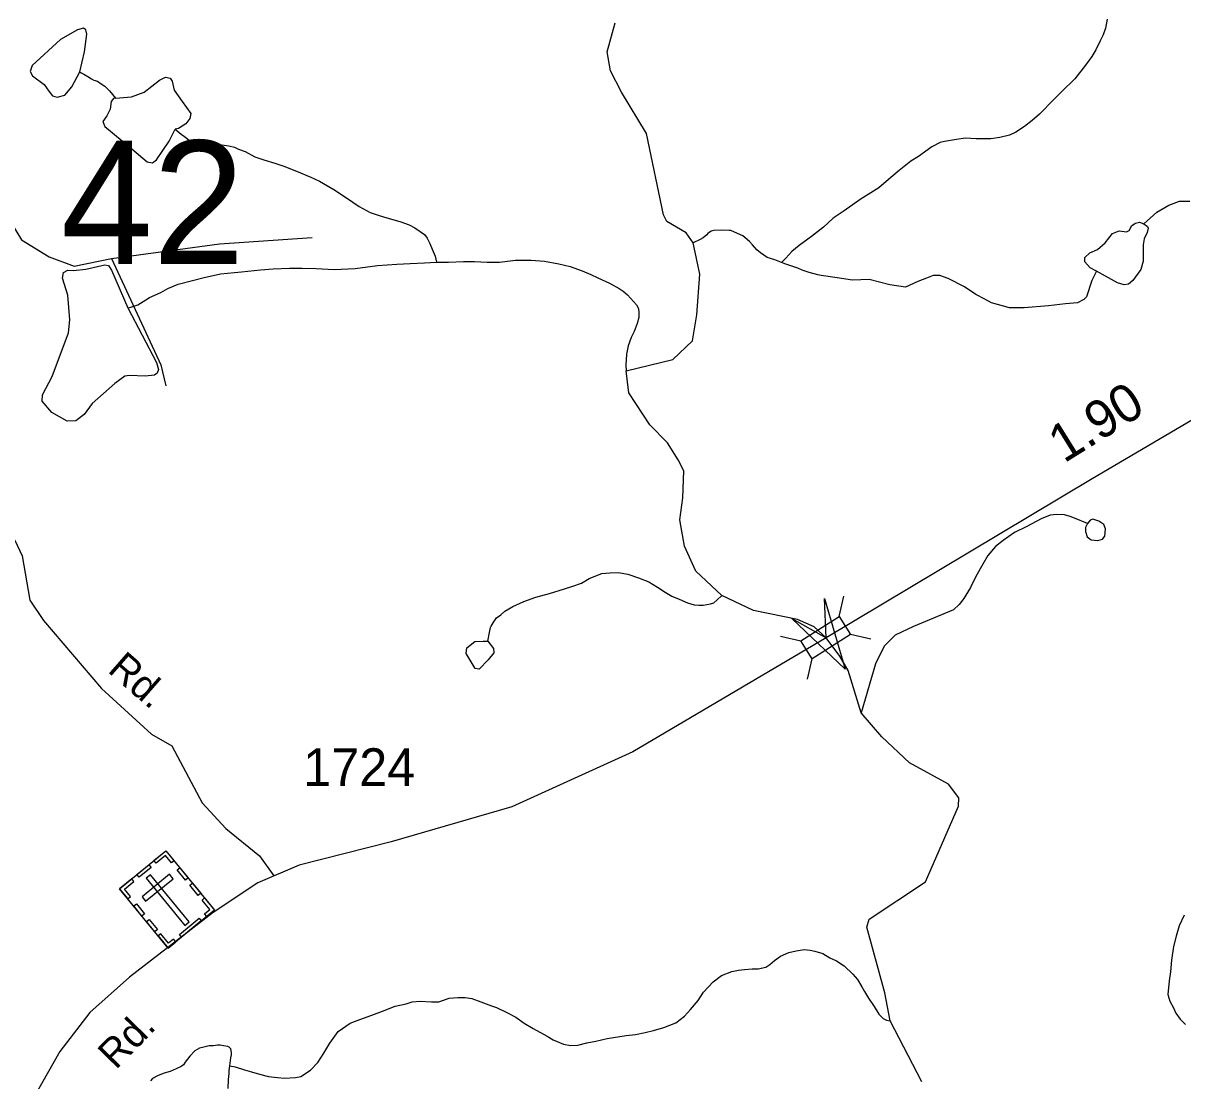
# Model space of a CAD drawing. Extents: x 2056842 to 2160602, y 826753 to 1016856.
# Drawn here: x 2083491 to 2087342, y 855171 to 858683 of the extents above; entities that cross this region are included whole.
import ezdxf

# ---------------------------------------------------------------- set-up
doc = ezdxf.new("R2010")
doc.units = 0
for name, color, linetype in [('Exist Cultural Cemetery CELL', 7, 'Continuous'), ('Exist Hydrographic Creek Single Shore', 7, 'Continuous'), ('Exist Hydrographic Misc Water Feature', 7, 'Continuous'), ('Exist Road Non-System Type 51', 7, 'Continuous'), ('Exist Road Non-System Type 51 Label', 7, 'Continuous'), ('Exist Road Secondary Mileage Hundredths English Label', 7, 'Continuous'), ('Exist Road Secondary Structure Standard Bridge Attributed CELL', 7, 'Continuous'), ('Exist Road Secondary Structure Standard Bridge CELL', 7, 'Continuous'), ('Exist Road Secondary Structure Standard Bridge Number Label', 7, 'Continuous'), ('Exist Road Secondary Type 51 Attributed', 7, 'Continuous'), ('Exist Road Secondary Type 51 Label', 7, 'Continuous'), ('Exist Road Secondary Type 51 Number Label', 7, 'Continuous')]:
    doc.layers.add(name, color=color, linetype=linetype)

msp = doc.modelspace()

# ---------------------------------------------------------------- linework, layer by layer
at = {"layer": 'Exist Cultural Cemetery CELL'}
for points in [[(2083811.3, 855808.8), (2083965.3, 855934.9), (2084126.6, 855737.9), (2083972.6, 855611.8)], [(2083992.9, 855901.4), (2083984.1, 855894.2), (2083963.7, 855919.1), (2083932.3, 855893.4), (2083925.3, 855902), (2083965.4, 855934.9)], [(2083868.6, 855855.7), (2083908.7, 855888.5), (2083915.9, 855879.7), (2083875.8, 855846.9)], [(2083886, 855782), (2083897.8, 855767.5), (2083988.9, 855842.1), (2083977.1, 855856.6)], [(2084030.3, 855837.6), (2084002.9, 855871.1), (2084011.7, 855878.4), (2084039.1, 855844.8)], [(2083838.7, 855775.3), (2083847.5, 855782.5), (2083827.1, 855807.4), (2083858.5, 855833.1), (2083851.5, 855841.7), (2083811.3, 855808.8)], [(2083914.2, 855855.2), (2083899.8, 855843.4), (2084028.2, 855686.5), (2084042.7, 855698.3)], [(2084072.1, 855786.6), (2084044.6, 855820.1), (2084053.4, 855827.3), (2084080.9, 855793.8)], [(2083885.7, 855717.9), (2083858.3, 855751.4), (2083867.1, 855758.6), (2083894.5, 855725.1)], [(2084101, 855716.9), (2084093.7, 855725.8), (2084110.8, 855739.7), (2084085.2, 855771), (2084093.8, 855778.1), (2084126.6, 855737.9)], [(2083928.3, 855665.9), (2083900.8, 855699.4), (2083909.6, 855706.6), (2083937.1, 855673.1)], [(2084009.8, 855657.1), (2084075.5, 855710.8), (2084082.7, 855702), (2084017, 855648.2)], [(2083998.2, 855632.8), (2083990.9, 855641.7), (2083973.9, 855627.7), (2083948.3, 855659), (2083939.7, 855651.9), (2083972.5, 855611.8)]]:
    msp.add_lwpolyline(points, close=True, dxfattribs=at)
at = {"layer": 'Exist Hydrographic Creek Single Shore'}
for points in [[(2085493.5, 857529), (2085649, 857565.9), (2085713.5, 857627.9), (2085727.9, 857714.9), (2085738.4, 857849.4), (2085715.6, 857954), (2085692.3, 857986.5), (2085629.1, 858024.7), (2085617.2, 858047.1), (2085560.6, 858316.6), (2085477.6, 858453.7), (2085442, 858524.8), (2085430.2, 858588.1), (2085456.5, 858684.3)], [(2087091.1, 858696.2), (2087084.7, 858666.3), (2087077.3, 858644.3), (2087067.1, 858624), (2087053.1, 858594), (2087039.4, 858572.2), (2087019.3, 858543.9), (2086983.2, 858497.9), (2086939.7, 858455.8), (2086913.7, 858429.7), (2086866.1, 858381.3), (2086842.1, 858359.5), (2086815.7, 858339.5), (2086788, 858321.4), (2086766, 858311.3), (2086734.1, 858303.2), (2086704.1, 858299.2), (2086655.9, 858298.8), (2086620.3, 858301), (2086590.1, 858296.6), (2086550.1, 858290.5), (2086536.2, 858286.5), (2086508.5, 858272.5), (2086464.4, 858240.2), (2086438.4, 858224.3), (2086400.6, 858194.3), (2086372.3, 858170.1), (2086332.8, 858136), (2086270.6, 858097.9), (2086217.1, 858059.4), (2086181.2, 858035.6), (2086149, 858005.2), (2086109.1, 857975.1), (2086067.6, 857944.9), (2086043.4, 857925), (2086023.6, 857902.9), (2086009.8, 857888.8)], [(2083996.4, 858330.7), (2084016.3, 858314.7), (2084026.5, 858306.7), (2084042.7, 858294.9), (2084058.3, 858286.8), (2084080.9, 858281), (2084088.5, 858279), (2084110.6, 858276.8), (2084128.5, 858279), (2084150.6, 858278.9), (2084174.6, 858275.3), (2084192.6, 858271.3), (2084206.6, 858265.1), (2084228.5, 858257.3), (2084260.9, 858239.4), (2084290.7, 858229.7), (2084327, 858217.7), (2084356.7, 858207.9), (2084399.1, 858191.7), (2084446.7, 858171.9), (2084475, 858157.9), (2084523.2, 858130.3), (2084564.8, 858102.5), (2084606.8, 858074.6), (2084643.1, 858054.5), (2084673.3, 858044.6), (2084699.1, 858036.7), (2084719, 858030.8), (2084745.3, 858022.8), (2084773.3, 858012.9), (2084791.4, 858003.2), (2084809.4, 857991.2), (2084823.4, 857981.3), (2084833.2, 857969.3), (2084841.4, 857951.4), (2084849.4, 857933.1), (2084859.5, 857909.3), (2084863.8, 857889.2)], [(2086009.8, 857888.8), (2085987.3, 857897), (2085961.4, 857904.6), (2085939.5, 857920.9), (2085927.6, 857930.8), (2085913.2, 857946.8), (2085903.2, 857958.4), (2085881.2, 857976.4), (2085863.4, 857984.4), (2085841.3, 857994.2), (2085835.3, 857994.3), (2085809.3, 857996.2), (2085785.1, 857994.2), (2085775.4, 857992), (2085765.2, 857984.3), (2085761.1, 857980), (2085749.2, 857970), (2085739.3, 857964.2), (2085715.6, 857954)], [(2083838.3, 857738.3), (2083848.4, 857740), (2083872.1, 857748.2), (2083898.4, 857764.5), (2083910.3, 857772.4), (2083948.2, 857788.6), (2083971.8, 857802.5), (2084006, 857816.7), (2084054, 857829), (2084091.8, 857839), (2084146.1, 857851.1), (2084215.8, 857857.2), (2084279.8, 857863.7), (2084321.8, 857867.5), (2084375.8, 857869.8), (2084417.8, 857870), (2084463.7, 857868.3), (2084524, 857864.5), (2084593.9, 857868.5), (2084667.7, 857878.7), (2084731.7, 857882.8), (2084776, 857885.1), (2084823.8, 857887.1), (2084863.8, 857889.2)], [(2084863.8, 857889.2), (2084871.8, 857889.2), (2084903.8, 857889.6), (2084953.8, 857891.8), (2084989.5, 857891.6), (2085031.7, 857889.7), (2085073.3, 857889.9), (2085125.8, 857896.1), (2085177.7, 857896.4), (2085221.8, 857892.5), (2085269.6, 857884.4), (2085307.5, 857874.7), (2085347.7, 857860.9), (2085376, 857848.9), (2085399.8, 857837.1), (2085438.1, 857819.2), (2085469.9, 857801.4), (2085483.9, 857793.1), (2085498, 857781.3), (2085517.7, 857759.2), (2085528.1, 857747.5), (2085534.1, 857735.2), (2085536.1, 857721.5), (2085535.9, 857705.3), (2085530.2, 857685.5), (2085520.4, 857659.4), (2085510.1, 857639.5), (2085500.5, 857611.3), (2085494.5, 857583.4), (2085492.7, 857547.1), (2085493.5, 857529)], [(2087055.3, 857859.9), (2087039.5, 857828.3), (2087022.3, 857774.2), (2087013.1, 857765), (2086992, 857754.4), (2086952.5, 857750.5), (2086895.5, 857743.9), (2086815.1, 857737.3), (2086766.3, 857737.3), (2086707.1, 857754.4), (2086684.4, 857766.3), (2086654.1, 857782.1), (2086617.2, 857807.2), (2086563.2, 857834.9), (2086535.5, 857845.4), (2086513.1, 857845.4), (2086490.7, 857836.2), (2086461.7, 857825.6), (2086420.9, 857805.9), (2086369.5, 857813.8), (2086300, 857831.8), (2086245.6, 857829.9), (2086193.7, 857837.3), (2086141.5, 857845.2), (2086129.6, 857847.4), (2086101.5, 857855.3), (2086077.7, 857863), (2086063.5, 857869.2), (2086023.8, 857883), (2086009.8, 857888.8)], [(2086475.1, 855167), (2086370.6, 855369.8), (2086353, 855462.9), (2086292.4, 855681), (2086300.3, 855707.3), (2086487.4, 855831.2), (2086597.1, 856083.2), (2086598.1, 856110.7), (2086563.8, 856155.5), (2086434.7, 856226.7), (2086342.5, 856313.7), (2086274, 856392.8), (2086230.2, 856532.9), (2086203.2, 856581.5), (2086157.3, 856642.3), (2086118.1, 856678.8), (2086062.5, 856702.5), (2085916.3, 856732.8), (2085811.1, 856782.3), (2085725.4, 856862.8), (2085687.2, 856945.8), (2085671.4, 857034.1), (2085681.9, 857106.7), (2085684.6, 857196.3), (2085666.1, 857233.2), (2085630.5, 857289.9), (2085572.6, 857349.7), (2085502.7, 857455.2), (2085493.5, 857529)], [(2087346.1, 855721.5), (2087330.1, 855685.4), (2087320.3, 855651.1), (2087310.5, 855617.3), (2087304.5, 855571.2), (2087300.6, 855533.2), (2087296.9, 855503.3), (2087292.6, 855457.3), (2087298.8, 855435.3), (2087310.9, 855413.2), (2087318.9, 855395.3), (2087333, 855375.3), (2087351.3, 855357.5)], [(2084177.2, 855221), (2084195.2, 855217.1), (2084225.6, 855207.2), (2084249.5, 855201.1), (2084275.4, 855193.1), (2084305.5, 855185.3), (2084335.5, 855181.6), (2084359.5, 855179.6), (2084395.5, 855181.8), (2084413.6, 855185.6), (2084445.4, 855205.9), (2084469.4, 855231.9), (2084489.3, 855262.2), (2084509.3, 855296.1), (2084536.8, 855334.1), (2084576.8, 855362.1), (2084608.6, 855374.3), (2084648.8, 855388.5), (2084684.7, 855402.5), (2084726.9, 855418.5), (2084762.6, 855426.8), (2084782.7, 855432.7), (2084810.8, 855435), (2084846.7, 855433.2), (2084870.9, 855433.2), (2084906.3, 855445.2), (2084934.8, 855447.4), (2084958.6, 855447.4), (2084980.6, 855443.7), (2085010.7, 855433.5), (2085046.6, 855419.5), (2085062.6, 855413.8), (2085097, 855398.1), (2085126.6, 855381.8), (2085154.6, 855362.1), (2085185, 855344.2), (2085230.7, 855318.6), (2085250.8, 855306.6), (2085285.1, 855292.5), (2085309.1, 855288.4), (2085332.8, 855288.9), (2085363.2, 855296.9), (2085393.1, 855302.9), (2085430.9, 855310.9), (2085493, 855321), (2085524.8, 855325.1), (2085556.8, 855331.2), (2085584.8, 855337.5), (2085618.9, 855347.4), (2085658.7, 855363.7), (2085687, 855385.8), (2085706.6, 855407.9), (2085732.5, 855437.6), (2085750.3, 855465.8), (2085782.3, 855499.9), (2085810, 855520.1), (2085844.2, 855534.3), (2085866.2, 855538.3), (2085886.1, 855540.6), (2085912.3, 855542.3), (2085931.8, 855542.6), (2085957.8, 855548.4), (2085970.3, 855556.6), (2085986.1, 855570.4), (2086006, 855584.5), (2086033.9, 855596.9), (2086057.9, 855603), (2086084.1, 855606.7), (2086104.2, 855604.9), (2086120, 855601.3), (2086146.1, 855593.3), (2086170.1, 855579.1), (2086192.2, 855569.2), (2086217.8, 855553.1), (2086245.9, 855525.4), (2086262.1, 855507.5), (2086276.5, 855483.4), (2086284.5, 855467.6), (2086298.6, 855445.6), (2086316.5, 855417.7), (2086332.5, 855391.8), (2086346.8, 855377.8), (2086358.5, 855372), (2086370.6, 855369.8)]]:
    msp.add_lwpolyline(points, dxfattribs=at)
at = {"layer": 'Exist Hydrographic Misc Water Feature'}
for points in [[(2083679.8, 858521.5), (2083695.2, 858587.6), (2083703.1, 858646.9), (2083699.1, 858661.4), (2083691.2, 858666.7), (2083671.5, 858661.4), (2083614.8, 858628.5), (2083521.3, 858542.8), (2083514.7, 858523), (2083522.6, 858508.5), (2083560.8, 858479.5), (2083576.6, 858457.1), (2083588.5, 858441.3), (2083604.3, 858437.3), (2083629.3, 858443.9), (2083653, 858471.6), (2083679.8, 858521.5)], [(2083679.8, 858521.5), (2083683.9, 858517.7), (2083692.1, 858513.5), (2083706.1, 858505.8), (2083717.9, 858497.9), (2083726.1, 858493.8), (2083738.2, 858489.9), (2083750.1, 858481.7), (2083761.8, 858473.8), (2083778, 858457.9), (2083787.9, 858445.9), (2083798.3, 858434.1)], [(2083798.3, 858434.1), (2083850.6, 858438.6), (2083892.8, 858454.4), (2083944.2, 858494), (2083963.9, 858503.2), (2083979.7, 858500.6), (2083986.3, 858490), (2083992.9, 858461), (2084019.3, 858422.8), (2084048.3, 858383.3), (2084044.3, 858366.1), (2084031.1, 858349), (2084007.4, 858333.2), (2083996.4, 858330.7)], [(2083798.3, 858434.1), (2083791.3, 858433.4), (2083783.4, 858422.8), (2083779.5, 858397.8), (2083768.9, 858375.3), (2083755.8, 858356.9), (2083762.4, 858339.8), (2083852, 858265.9), (2083903.3, 858222.4), (2083920.5, 858219.8), (2083933.6, 858229), (2083975.8, 858291), (2083996.4, 858330.7)], [(2087212, 858016.8), (2087255.5, 858055), (2087295, 858078.7), (2087330.6, 858091.9), (2087354.3, 858091.9), (2087364.9, 858091.9)], [(2087055.3, 857859.9), (2087034.2, 857870.5), (2087017.1, 857890.2), (2087017.1, 857904.7), (2087032.9, 857920.5), (2087059.2, 857931.1), (2087084.3, 857953.5), (2087108, 857985.1), (2087130.4, 857993.1), (2087155.4, 857990.4), (2087163.3, 857994.4), (2087172.5, 858011.5), (2087184.4, 858019.4), (2087197.6, 858022.1), (2087212, 858016.8)], [(2087212, 858016.8), (2087225.2, 858007.6), (2087226.5, 858002.3), (2087223.9, 857987.8), (2087213.4, 857966.7), (2087210.7, 857946.9), (2087210.7, 857892.9), (2087202.8, 857865.2), (2087176.5, 857828.3), (2087162, 857816.4), (2087147.5, 857813.8), (2087125.1, 857820.4), (2087055.3, 857859.9)], [(2083838.3, 857738.3), (2083933.6, 857556.7), (2083940.2, 857533), (2083936.3, 857521.1), (2083927, 857514.5), (2083896.7, 857510.6), (2083844, 857513.2), (2083828.2, 857510.6), (2083795.3, 857486.8), (2083720.2, 857419.6), (2083693.9, 857384), (2083666.2, 857362.9), (2083637.2, 857361.6), (2083585.8, 857390.6), (2083554.2, 857427.5), (2083555.5, 857448.6), (2083587.1, 857509.3), (2083641.2, 857654.3), (2083646.4, 857697.8), (2083639.8, 857779.5), (2083621.4, 857836.2), (2083625.3, 857854.6), (2083639.8, 857862.5), (2083658.3, 857861.2), (2083699.1, 857866.5), (2083762.4, 857881), (2083774.2, 857878.4), (2083784.8, 857862.5), (2083838.3, 857738.3)], [(2087025.9, 857021.8), (2086982.5, 857039.6), (2086968, 857044.9), (2086949.5, 857050.8), (2086923.7, 857051.9), (2086901.4, 857048.8), (2086871.8, 857037), (2086823.7, 857011.9), (2086782.9, 856991.5), (2086745.3, 856965.1), (2086720.3, 856945.2), (2086694.5, 856915.4), (2086678.3, 856887), (2086654.9, 856845.1), (2086636.9, 856808.9), (2086614.7, 856772.9), (2086599.1, 856753), (2086580.9, 856735), (2086447.9, 856679.9), (2086387.3, 856650.9), (2086350.4, 856614), (2086321.4, 856556), (2086274, 856392.8)], [(2087025.9, 857021.8), (2087018.7, 857008), (2087018.7, 856994.8), (2087024.6, 856977), (2087037.8, 856967.1), (2087059.5, 856965.1), (2087075.4, 856969.8), (2087083.3, 856979.6), (2087085.2, 857004), (2087080, 857018.5), (2087062.8, 857029.7), (2087043.7, 857035.7), (2087034.5, 857032.4), (2087025.9, 857021.8)], [(2085034.5, 856631.3), (2085039.3, 856659.9), (2085043.2, 856676), (2085045.2, 856680.1), (2085051.6, 856692.2), (2085063.1, 856708.3), (2085077, 856718.3), (2085091, 856730.4), (2085117, 856746.3), (2085153.3, 856762.4), (2085193.1, 856776.6), (2085238.8, 856788.7), (2085289.1, 856804.6), (2085313, 856812.8), (2085344.8, 856823), (2085370.9, 856838.9), (2085413.1, 856855.2), (2085438.9, 856857.4), (2085466.8, 856859.2), (2085498.6, 856853.6), (2085534.9, 856841.7), (2085568.7, 856827.6), (2085597.2, 856809.9), (2085623.1, 856793.8), (2085644.8, 856779.9), (2085669.2, 856770.1), (2085696.9, 856758.3), (2085718.8, 856752), (2085735, 856750), (2085749.2, 856750.3), (2085773.2, 856754.4), (2085784.9, 856758.3), (2085795.1, 856766.5), (2085811.1, 856782.3)], [(2085034.5, 856631.3), (2085053, 856606.2), (2085054.3, 856591.7), (2085035.8, 856569.3), (2085005.5, 856537.7), (2084992.4, 856540.3), (2084962.1, 856590.4), (2084964.7, 856608.9), (2084991, 856630), (2085018.7, 856631.3), (2085034.5, 856631.3)], [(2084174.9, 855205.1), (2084177.2, 855221), (2084179, 855229.3), (2084181.1, 855247.2), (2084182.7, 855257.1), (2084182.9, 855265.2), (2084181.1, 855277.2), (2084174.7, 855283), (2084170.8, 855285.3), (2084156.7, 855287), (2084144.8, 855289.2), (2084136.6, 855288.8), (2084122.8, 855286.9), (2084108.7, 855287), (2084091, 855282.8), (2084076.7, 855278.8), (2084060.9, 855270.7), (2084044.9, 855252.8), (2084029.1, 855232.5), (2084023.2, 855224.5), (2084015.4, 855218.7), (2083999.2, 855210.7), (2083979.1, 855202.3), (2083959.4, 855196.4), (2083939.3, 855188.5), (2083921.1, 855178.3), (2083913.5, 855170.5)], [(2084171.4, 855145.2), (2084173.3, 855174.9), (2084175.1, 855195.4), (2084174.9, 855205.1)]]:
    msp.add_lwpolyline(points, dxfattribs=at)
at = {"layer": 'Exist Road Non-System Type 51'}
for points in [[(2083062.1, 858206.9), (2083222, 858198.6), (2083309.3, 858184), (2083373.7, 858157), (2083402.7, 858125.8), (2083448.4, 858026), (2083485.8, 857963.7), (2083577.2, 857907.6), (2083660.3, 857876.4), (2083784.9, 857901.3)], [(2083784.9, 857901.3), (2084143.2, 857950.2), (2084450.6, 857971)], [(2083784.9, 857901.3), (2083947.9, 857549), (2083964.6, 857478.4)], [(2083086, 857112.6), (2083102.6, 857060.6), (2083142.1, 857025.3), (2083198.1, 857021.1), (2083291.6, 857029.4), (2083364.3, 857012.8), (2083426.6, 856992), (2083463, 856966), (2083487.9, 856914.1), (2083512.8, 856766.5), (2083558.5, 856700), (2083751.7, 856473.4), (2083917.8, 856321.7), (2083985.3, 856283.3), (2084085, 856094.1), (2084164, 856008.9), (2084276.1, 855917.5), (2084324, 855851.2)]]:
    msp.add_lwpolyline(points, dxfattribs=at)
at = {"layer": 'Exist Road Secondary Structure Standard Bridge Attributed CELL'}
msp.add_lwpolyline([(2086151.7, 856772.2), (2086221.1, 856538.4), (2086044.1, 856706.2), (2086157.3, 856642.3)], close=True, dxfattribs=at)
at = {"layer": 'Exist Road Secondary Structure Standard Bridge CELL'}
for p, q in [((2086201.3, 856712.5), (2086216.5, 856779.8)), ((2086006.1, 856647.2), (2086073.4, 856632)), ((2086238.2, 856654.2), (2086305.5, 856639)), ((2086096, 856505), (2086111.2, 856572.3))]:
    msp.add_line(p, q, dxfattribs=at)
msp.add_lwpolyline([(2086073.4, 856632), (2086201.2, 856712.8), (2086238.9, 856653.1), (2086111.2, 856572.3)], close=True, dxfattribs=at)
at = {"layer": 'Exist Road Secondary Type 51 Attributed'}
msp.add_lwpolyline([(2087449.7, 857409.9), (2087040.5, 857169.9), (2086532.2, 856865.9), (2086157.3, 856642.3), (2085516.1, 856263.7), (2085113.7, 856080.3), (2084712.8, 855964.9), (2084408, 855887.5), (2084270.9, 855828.3), (2084122.4, 855729.6), (2083844.7, 855515), (2083712.8, 855397.5), (2083612.6, 855268.2), (2083491.1, 855053), (2083445.4, 854932.5), (2083298.4, 854500.7), (2083113.1, 853978.5), (2082911.1, 853374.3), (2082828.5, 853174.2), (2082757.9, 853058.9), (2082670.7, 852966.4), (2082612.5, 852919.6)], dxfattribs=at)

# ---------------------------------------------------------------- texts
at = {"layer": 'Exist Road Non-System Type 51 Label'}
msp.add_text('Rd.', height=95, rotation=318.9549, dxfattribs=at).set_placement((2083768.3, 856530.9))
at = {"layer": 'Exist Road Secondary Mileage Hundredths English Label'}
msp.add_text('1.90', height=125, rotation=31.842, dxfattribs=at).set_placement((2086947.3, 857220.3))
at = {"layer": 'Exist Road Secondary Structure Standard Bridge Number Label'}
msp.add_text('42', height=410.1, dxfattribs=at).set_placement((2083616.3, 857882.8))
at = {"layer": 'Exist Road Secondary Type 51 Label'}
msp.add_text('Rd.', height=95, rotation=45.7083, dxfattribs=at).set_placement((2083798.7, 855205.4))
at = {"layer": 'Exist Road Secondary Type 51 Number Label'}
msp.add_text('1724', height=125, dxfattribs=at).set_placement((2084421.3, 856150.1))

doc.saveas('drawing.dxf')
